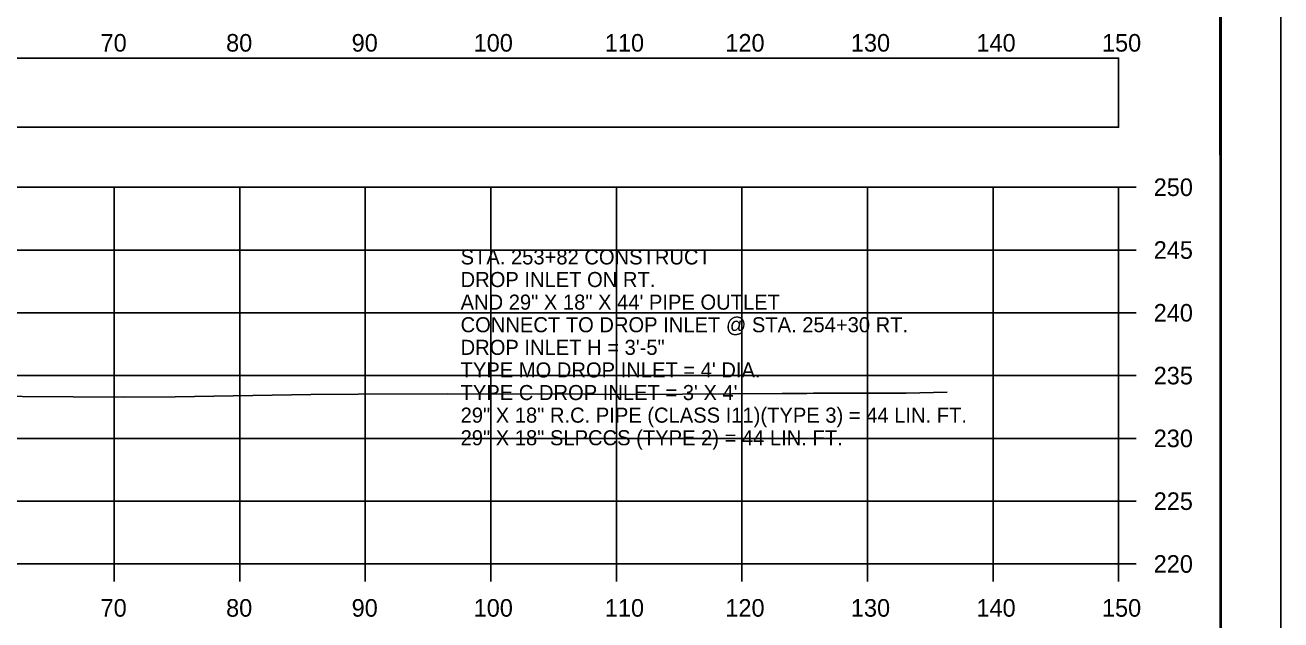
# Model space of a CAD drawing. Extents: x 1369627 to 1374022, y 380035 to 398173.
# Drawn here: x 1372161.4 to 1372261.5, y 391881.9 to 391929.3 of the extents above; entities that cross this region are included whole.
import ezdxf

# ---------------------------------------------------------------- set-up
doc = ezdxf.new("R2010")
doc.units = 0
for name, color, linetype in [('Default', 7, 'Continuous'), ('R_Axis', 7, 'Continuous'), ('R_Axis Annot', 7, 'Continuous'), ('R_Border', 7, 'Continuous'), ('R_Exist Surface', 7, 'Continuous'), ('R_Grid', 7, 'Continuous'), ('R_No Plot', 7, 'Continuous'), ('R_Water Annot', 7, 'Continuous')]:
    doc.layers.add(name, color=color, linetype=linetype)

msp = doc.modelspace()

# ---------------------------------------------------------------- linework, layer by layer
at = {"layer": 'Default'}
msp.add_lwpolyline([(1371948.53, 391921.12), (1372248.53, 391921.12), (1372248.53, 391926.64), (1371948.53, 391926.64)], close=True, dxfattribs=at)
at = {"layer": 'R_Axis'}
for p, q in [((1372248.53, 391886.35), (1372248.53, 391916.35)), ((1372249.93, 391916.35), (1372248.53, 391916.35)), ((1372249.93, 391911.35), (1372248.53, 391911.35)), ((1372249.93, 391906.35), (1372248.53, 391906.35)), ((1372249.93, 391901.35), (1372248.53, 391901.35)), ((1372249.93, 391896.35), (1372248.53, 391896.35)), ((1372249.93, 391891.35), (1372248.53, 391891.35)), ((1371948.53, 391886.35), (1372248.53, 391886.35)), ((1372168.53, 391884.95), (1372168.53, 391886.35)), ((1372178.53, 391884.95), (1372178.53, 391886.35)), ((1372188.53, 391884.95), (1372188.53, 391886.35)), ((1372198.53, 391884.95), (1372198.53, 391886.35)), ((1372208.53, 391884.95), (1372208.53, 391886.35)), ((1372218.53, 391884.95), (1372218.53, 391886.35)), ((1372228.53, 391884.95), (1372228.53, 391886.35)), ((1372238.53, 391884.95), (1372238.53, 391886.35)), ((1372248.53, 391884.95), (1372248.53, 391886.35)), ((1372249.93, 391886.35), (1372248.53, 391886.35))]:
    msp.add_line(p, q, dxfattribs=at)
at = {"layer": 'R_Border'}
msp.add_line((1372256.71, 391776.35), (1372256.71, 391981.81), dxfattribs=at)
at = {"layer": 'R_Exist Surface'}
msp.add_lwpolyline([(1372153.1, 391899.75), (1372169.3, 391899.64), (1372173.37, 391899.67), (1372184.2, 391899.84), (1372187.97, 391899.87), (1372195.05, 391899.89), (1372206.02, 391899.88), (1372209.81, 391899.85), (1372221.74, 391899.93), (1372222.11, 391899.92), (1372222.24, 391899.92), (1372223.69, 391899.93), (1372224.24, 391899.94), (1372231.61, 391899.96), (1372234.87, 391900.03)], dxfattribs=at)
at = {"layer": 'R_Grid'}
for p, q in [((1371948.53, 391916.35), (1372248.53, 391916.35)), ((1372168.53, 391886.35), (1372168.53, 391916.35)), ((1372178.53, 391886.35), (1372178.53, 391916.35)), ((1372188.53, 391886.35), (1372188.53, 391916.35)), ((1372198.53, 391886.35), (1372198.53, 391916.35)), ((1372208.53, 391886.35), (1372208.53, 391916.35)), ((1372218.53, 391886.35), (1372218.53, 391916.35)), ((1372228.53, 391886.35), (1372228.53, 391916.35)), ((1372238.53, 391886.35), (1372238.53, 391916.35)), ((1372248.53, 391886.35), (1372248.53, 391916.35)), ((1371948.53, 391911.35), (1372248.53, 391911.35)), ((1371948.53, 391906.35), (1372248.53, 391906.35)), ((1371948.53, 391901.35), (1372248.53, 391901.35)), ((1371948.53, 391896.35), (1372248.53, 391896.35)), ((1371948.53, 391891.35), (1372248.53, 391891.35)), ((1371948.53, 391886.35), (1372248.53, 391886.35))]:
    msp.add_line(p, q, dxfattribs=at)
at = {"layer": 'R_No Plot'}
for points in [[(1371928.12, 391985.7), (1372261.46, 391985.7), (1372261.46, 391772.37), (1371928.12, 391772.37)], [(1372174.45, 391981.81), (1372194.07, 391981.81), (1372194.07, 391971.93), (1372210.18, 391971.93), (1372233.38, 391971.93), (1372233.38, 391939.26), (1372256.59, 391939.26), (1372256.71, 391776.35), (1371940.53, 391776.35), (1371940.53, 391981.81)]]:
    msp.add_lwpolyline(points, close=True, dxfattribs=at)

# ---------------------------------------------------------------- texts
at = {"layer": 'R_Axis Annot'}
for s, p in [('70', (1372167.44, 391927.15)), ('80', (1372177.44, 391927.15)), ('90', (1372187.44, 391927.15)), ('100', (1372197.16, 391927.15)), ('110', (1372207.61, 391927.15)), ('120', (1372217.21, 391927.15)), ('130', (1372227.21, 391927.15)), ('140', (1372237.21, 391927.15)), ('150', (1372247.21, 391927.15)), ('250', (1372251.33, 391915.65)), ('245', (1372251.33, 391910.65)), ('240', (1372251.33, 391905.65)), ('235', (1372251.33, 391900.65)), ('230', (1372251.33, 391895.65)), ('225', (1372251.33, 391890.65)), ('220', (1372251.33, 391885.65)), ('70', (1372167.44, 391882.15)), ('80', (1372177.44, 391882.15)), ('90', (1372187.44, 391882.15)), ('100', (1372197.16, 391882.15)), ('110', (1372207.61, 391882.15)), ('120', (1372217.21, 391882.15)), ('130', (1372227.21, 391882.15)), ('140', (1372237.21, 391882.15)), ('150', (1372247.21, 391882.15))]:
    msp.add_text(s, height=1.4, dxfattribs=at).set_placement(p)
at = {"layer": 'R_Water Annot'}
for s, p in [('STA. 253+82 CONSTRUCT', (1372196.12, 391910.2)), ('DROP INLET ON RT.', (1372196.12, 391908.4)), ('AND 29" X 18" X 44\' PIPE OUTLET', (1372196.12, 391906.6)), ('CONNECT TO DROP INLET @ STA. 254+30 RT.', (1372196.12, 391904.8)), ('DROP INLET H = 3\'-5"', (1372196.12, 391903)), ("TYPE MO DROP INLET = 4' DIA.", (1372196.12, 391901.2)), ("TYPE C DROP INLET = 3' X 4'", (1372196.12, 391899.4)), ('29" X 18" R.C. PIPE (CLASS I11)(TYPE 3) = 44 LIN. FT.', (1372196.12, 391897.6)), ('29" X 18" SLPCCS (TYPE 2) = 44 LIN. FT.', (1372196.12, 391895.8))]:
    msp.add_text(s, height=1.2, dxfattribs=at).set_placement(p)

doc.saveas('drawing.dxf')
